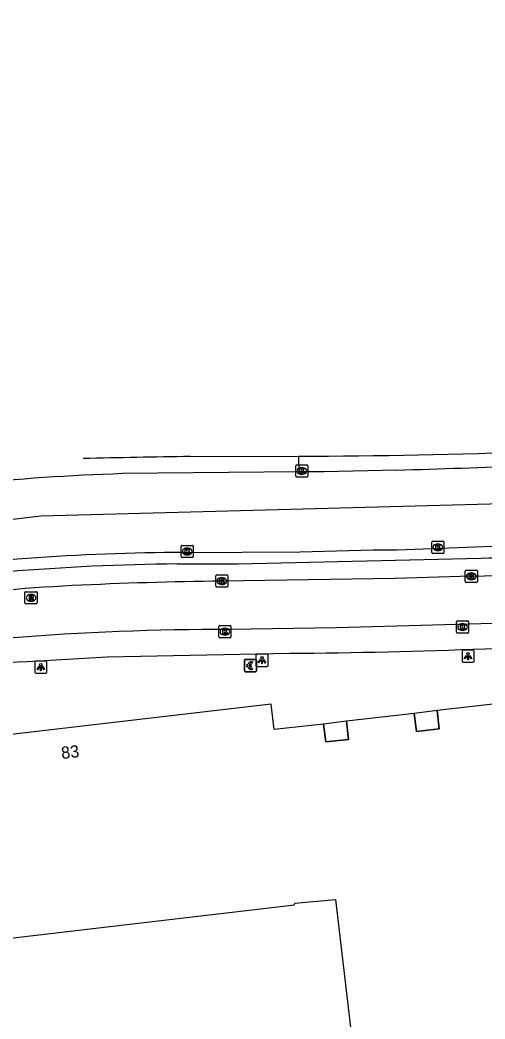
# Model space of a CAD drawing. Extents: x 160379 to 161131, y 383940 to 384849.
# Drawn here: x 160531.7 to 160569.9, y 384755.1 to 384837.2 of the extents above; entities that cross this region are included whole.
import ezdxf

# ---------------------------------------------------------------- set-up
doc = ezdxf.new("R2010")
doc.units = 0
for name, color, linetype in [('IMGEO_Berm_open', 7, 'Continuous'), ('IMGEO_Betaalautomaat', 7, 'Continuous'), ('IMGEO_Kolk', 7, 'Continuous'), ('IMGEO_Lichtpunt', 7, 'Continuous'), ('IMGEO_Pand', 7, 'Continuous'), ('IMGEO_Pand_nummerreeks', 7, 'Continuous'), ('IMGEO_Pand_overbouw', 7, 'Continuous'), ('IMGEO_Rijbaan_lokaal_gesloten', 7, 'Continuous'), ('IMGEO_Rijbaan_regionaal_gesloten', 7, 'Continuous'), ('IMGEO_Rioolput', 7, 'Continuous'), ('IMGEO_Verkeerseiland_open', 7, 'Continuous'), ('IMGEO_Voetpad_open', 7, 'Continuous')]:
    doc.layers.add(name, color=color, linetype=linetype)

msp = doc.modelspace()

# ---------------------------------------------------------------- linework, layer by layer
at = {"layer": 'IMGEO_Berm_open'}
msp.add_lwpolyline([(160544.647, 384792.485), (160549.654, 384792.509), (160569.615, 384792.959)], dxfattribs=at)
for centre, radius, start, end in [((160550.986, 385418.616), 625.934, 271.705467, 273.532506), ((160546.295, 384605.431), 187.061, 90.5047, 94.77875)]:
    msp.add_arc(centre, radius, start, end, dxfattribs=at)
at = {"layer": 'IMGEO_Betaalautomaat'}
for p, q in [((160550.165, 384783.706), (160550.165, 384784.547)), ((160550.165, 384784.547), (160550.165, 384783.706)), ((160550.24, 384784.63), (160551.081, 384784.63)), ((160551.081, 384784.63), (160550.24, 384784.63)), ((160550.448, 384784.094), (160550.448, 384784.162)), ((160550.569, 384784.162), (160550.569, 384784.094)), ((160550.827, 384784.435), (160550.81, 384784.335)), ((160550.814, 384783.929), (160550.836, 384783.842)), ((160551.164, 384784.556), (160551.164, 384783.715)), ((160551.164, 384783.715), (160551.164, 384784.556)), ((160551.09, 384783.631), (160550.249, 384783.631)), ((160550.249, 384783.631), (160551.09, 384783.631))]:
    msp.add_line(p, q, dxfattribs=at)
for points in [[(160550.448, 384784.162), (160550.379, 384784.162), (160550.379, 384784.231), (160550.458, 384784.231)], [(160550.453, 384784.025), (160550.379, 384784.025), (160550.379, 384784.094), (160550.448, 384784.094)], [(160550.58, 384784.231), (160550.727, 384784.231), (160550.727, 384784.162), (160550.569, 384784.162)], [(160550.569, 384784.094), (160550.727, 384784.094), (160550.727, 384784.025), (160550.583, 384784.025)]]:
    msp.add_lwpolyline(points, dxfattribs=at)
for centre, radius, start, end in [((160550.243, 384784.553), 0.0779, 92.4484, 184.28452), ((160550.243, 384784.553), 0.0779, 92.4484, 184.28452), ((160550.714, 384784.08), 0.267, 191.80956, 297.03891), ((160550.741, 384784.155), 0.293, 73.01398, 165.01395), ((160550.747, 384784.168), 0.179, 69.32359, 159.56827), ((160550.747, 384784.095), 0.179, 202.76249, 291.86925), ((160551.087, 384784.553), 0.0779, 2.4484, 94.28452), ((160551.087, 384784.553), 0.0779, 2.4484, 94.28452), ((160550.243, 384783.709), 0.0779, 182.4484, 274.28452), ((160550.243, 384783.709), 0.0779, 182.4484, 274.28452), ((160551.087, 384783.709), 0.0779, 272.4484, 4.28452), ((160551.087, 384783.709), 0.0779, 272.4484, 4.28452)]:
    msp.add_arc(centre, radius, start, end, dxfattribs=at)
at = {"layer": 'IMGEO_Kolk'}
for p, q in [((160554.38, 384799.7), (160554.38, 384800.552)), ((160554.455, 384800.626), (160555.307, 384800.626)), ((160554.868, 384800.406), (160554.893, 384800.406)), ((160555.381, 384800.552), (160555.381, 384799.7)), ((160555.307, 384799.626), (160554.455, 384799.626)), ((160554.891, 384799.846), (160554.866, 384799.846)), ((160544.973, 384793.091), (160544.973, 384793.943)), ((160545.048, 384794.017), (160545.9, 384794.017)), ((160545.461, 384793.797), (160545.486, 384793.797)), ((160545.974, 384793.943), (160545.974, 384793.091)), ((160565.549, 384793.431), (160565.549, 384794.283)), ((160565.624, 384794.357), (160566.476, 384794.357)), ((160566.037, 384794.137), (160566.062, 384794.137)), ((160566.55, 384794.283), (160566.55, 384793.431)), ((160545.9, 384793.017), (160545.048, 384793.017)), ((160545.484, 384793.237), (160545.459, 384793.237)), ((160566.476, 384793.357), (160565.624, 384793.357)), ((160566.06, 384793.577), (160566.035, 384793.577)), ((160547.813, 384790.657), (160547.813, 384791.509)), ((160547.888, 384791.583), (160548.74, 384791.583)), ((160548.301, 384791.363), (160548.326, 384791.363)), ((160548.814, 384791.509), (160548.814, 384790.657)), ((160568.29, 384791.047), (160568.29, 384791.899)), ((160568.365, 384791.973), (160569.217, 384791.973)), ((160568.778, 384791.753), (160568.803, 384791.753)), ((160569.291, 384791.899), (160569.291, 384791.047)), ((160548.74, 384790.583), (160547.888, 384790.583)), ((160548.324, 384790.803), (160548.299, 384790.803)), ((160569.217, 384790.973), (160568.365, 384790.973)), ((160568.801, 384791.193), (160568.776, 384791.193)), ((160548.064, 384786.495), (160548.064, 384787.347)), ((160548.139, 384787.421), (160548.991, 384787.421)), ((160548.552, 384787.201), (160548.577, 384787.201)), ((160549.065, 384787.347), (160549.065, 384786.495)), ((160567.574, 384786.88), (160567.574, 384787.732)), ((160567.649, 384787.806), (160568.501, 384787.806)), ((160568.062, 384787.586), (160568.087, 384787.586)), ((160568.575, 384787.732), (160568.575, 384786.88)), ((160548.991, 384786.421), (160548.139, 384786.421)), ((160548.575, 384786.641), (160548.55, 384786.641)), ((160568.501, 384786.806), (160567.649, 384786.806)), ((160568.085, 384787.026), (160568.06, 384787.026))]:
    msp.add_line(p, q, dxfattribs=at)
for points in [[(160554.38, 384799.7), (160554.38, 384800.552)], [(160554.455, 384800.626), (160555.307, 384800.626)], [(160554.701, 384800.326), (160554.824, 384800.326), (160554.824, 384800.175), (160554.954, 384800.326), (160555.118, 384800.326), (160554.972, 384800.175), (160555.125, 384799.926), (160554.973, 384799.926), (160554.888, 384800.09), (160554.824, 384800.023), (160554.824, 384799.926), (160554.701, 384799.926), (160554.701, 384800.326)], [(160555.381, 384800.552), (160555.381, 384799.7)], [(160555.307, 384799.626), (160554.455, 384799.626)], [(160544.973, 384793.091), (160544.973, 384793.943)], [(160545.048, 384794.017), (160545.9, 384794.017)], [(160545.974, 384793.943), (160545.974, 384793.091)], [(160565.549, 384793.431), (160565.549, 384794.283)], [(160565.624, 384794.357), (160566.476, 384794.357)], [(160565.87, 384794.057), (160565.993, 384794.057), (160565.993, 384793.906), (160566.123, 384794.057), (160566.287, 384794.057), (160566.141, 384793.906), (160566.294, 384793.657), (160566.142, 384793.657), (160566.057, 384793.821), (160565.993, 384793.754), (160565.993, 384793.657), (160565.87, 384793.657), (160565.87, 384794.057)], [(160566.55, 384794.283), (160566.55, 384793.431)], [(160545.9, 384793.017), (160545.048, 384793.017)], [(160545.294, 384793.717), (160545.417, 384793.717), (160545.417, 384793.566), (160545.547, 384793.717), (160545.711, 384793.717), (160545.565, 384793.566), (160545.718, 384793.317), (160545.566, 384793.317), (160545.481, 384793.481), (160545.417, 384793.414), (160545.417, 384793.317), (160545.294, 384793.317), (160545.294, 384793.717)], [(160566.476, 384793.357), (160565.624, 384793.357)], [(160547.813, 384790.657), (160547.813, 384791.509)], [(160547.888, 384791.583), (160548.74, 384791.583)], [(160548.814, 384791.509), (160548.814, 384790.657)], [(160568.29, 384791.047), (160568.29, 384791.899)], [(160568.365, 384791.973), (160569.217, 384791.973)], [(160568.611, 384791.673), (160568.734, 384791.673), (160568.734, 384791.522), (160568.864, 384791.673), (160569.028, 384791.673), (160568.882, 384791.522), (160569.035, 384791.273), (160568.883, 384791.273), (160568.798, 384791.437), (160568.734, 384791.37), (160568.734, 384791.273), (160568.611, 384791.273), (160568.611, 384791.673)], [(160569.291, 384791.899), (160569.291, 384791.047)], [(160548.74, 384790.583), (160547.888, 384790.583)], [(160548.134, 384791.283), (160548.257, 384791.283), (160548.257, 384791.132), (160548.387, 384791.283), (160548.551, 384791.283), (160548.405, 384791.132), (160548.558, 384790.883), (160548.406, 384790.883), (160548.321, 384791.047), (160548.257, 384790.98), (160548.257, 384790.883), (160548.134, 384790.883), (160548.134, 384791.283)], [(160569.217, 384790.973), (160568.365, 384790.973)], [(160548.064, 384786.495), (160548.064, 384787.347)], [(160548.139, 384787.421), (160548.991, 384787.421)], [(160549.065, 384787.347), (160549.065, 384786.495)], [(160567.574, 384786.88), (160567.574, 384787.732)], [(160567.649, 384787.806), (160568.501, 384787.806)], [(160567.895, 384787.506), (160568.018, 384787.506), (160568.018, 384787.355), (160568.148, 384787.506), (160568.312, 384787.506), (160568.166, 384787.355), (160568.319, 384787.106), (160568.167, 384787.106), (160568.082, 384787.27), (160568.018, 384787.203), (160568.018, 384787.106), (160567.895, 384787.106), (160567.895, 384787.506)], [(160568.575, 384787.732), (160568.575, 384786.88)], [(160548.991, 384786.421), (160548.139, 384786.421)], [(160548.385, 384787.121), (160548.508, 384787.121), (160548.508, 384786.97), (160548.638, 384787.121), (160548.802, 384787.121), (160548.656, 384786.97), (160548.809, 384786.721), (160548.657, 384786.721), (160548.572, 384786.885), (160548.508, 384786.818), (160548.508, 384786.721), (160548.385, 384786.721), (160548.385, 384787.121)], [(160568.501, 384786.806), (160567.649, 384786.806)]]:
    msp.add_lwpolyline(points, dxfattribs=at)
for centre, start, end in [((160554.457, 384800.55), 91.55205, 178.44795), ((160554.457, 384800.55), 91.55205, 178.44795), ((160555.305, 384800.55), 1.55205, 88.44795), ((160555.305, 384800.55), 1.55205, 88.44795), ((160554.457, 384799.702), 181.55205, 268.44795), ((160554.457, 384799.702), 181.55205, 268.44795), ((160555.305, 384799.702), 271.55205, 358.44795), ((160555.305, 384799.702), 271.55205, 358.44795), ((160545.05, 384793.941), 91.55205, 178.44795), ((160545.05, 384793.941), 91.55205, 178.44795), ((160545.898, 384793.941), 1.55205, 88.44795), ((160545.898, 384793.941), 1.55205, 88.44795), ((160565.626, 384794.281), 91.55205, 178.44795), ((160565.626, 384794.281), 91.55205, 178.44795), ((160566.474, 384794.281), 1.55205, 88.44795), ((160566.474, 384794.281), 1.55205, 88.44795), ((160545.05, 384793.093), 181.55205, 268.44795), ((160545.05, 384793.093), 181.55205, 268.44795), ((160545.898, 384793.093), 271.55205, 358.44795), ((160545.898, 384793.093), 271.55205, 358.44795), ((160565.626, 384793.433), 181.55205, 268.44795), ((160565.626, 384793.433), 181.55205, 268.44795), ((160566.474, 384793.433), 271.55205, 358.44795), ((160566.474, 384793.433), 271.55205, 358.44795), ((160547.89, 384791.507), 91.55205, 178.44795), ((160547.89, 384791.507), 91.55205, 178.44795), ((160548.738, 384791.507), 1.55205, 88.44795), ((160548.738, 384791.507), 1.55205, 88.44795), ((160568.367, 384791.897), 91.55205, 178.44795), ((160568.367, 384791.897), 91.55205, 178.44795), ((160569.215, 384791.897), 1.55205, 88.44795), ((160569.215, 384791.897), 1.55205, 88.44795), ((160547.89, 384790.659), 181.55205, 268.44795), ((160547.89, 384790.659), 181.55205, 268.44795), ((160548.738, 384790.659), 271.55205, 358.44795), ((160548.738, 384790.659), 271.55205, 358.44795), ((160568.367, 384791.049), 181.55205, 268.44795), ((160568.367, 384791.049), 181.55205, 268.44795), ((160569.215, 384791.049), 271.55205, 358.44795), ((160569.215, 384791.049), 271.55205, 358.44795), ((160548.141, 384787.345), 91.55205, 178.44795), ((160548.141, 384787.345), 91.55205, 178.44795), ((160548.989, 384787.345), 1.55205, 88.44795), ((160548.989, 384787.345), 1.55205, 88.44795), ((160567.651, 384787.73), 91.55205, 178.44795), ((160567.651, 384787.73), 91.55205, 178.44795), ((160568.499, 384787.73), 1.55205, 88.44795), ((160568.499, 384787.73), 1.55205, 88.44795), ((160548.141, 384786.497), 181.55205, 268.44795), ((160548.141, 384786.497), 181.55205, 268.44795), ((160548.989, 384786.497), 271.55205, 358.44795), ((160548.989, 384786.497), 271.55205, 358.44795), ((160567.651, 384786.882), 181.55205, 268.44795), ((160567.651, 384786.882), 181.55205, 268.44795), ((160568.499, 384786.882), 271.55205, 358.44795), ((160568.499, 384786.882), 271.55205, 358.44795)]:
    msp.add_arc(centre, 0.0765, start, end, dxfattribs=at)
for centre, major_axis, ratio, start_param, end_param in [((160554.867, 384800.126), (-0.387, 0.002), 0.722429, 4.712389, 7.853982), ((160554.892, 384800.126), (-0.39, 0.002), 0.717154, 1.570796, 4.712389), ((160545.46, 384793.517), (-0.387, 0.002), 0.722429, 4.712389, 7.853982), ((160545.485, 384793.517), (-0.39, 0.002), 0.717154, 1.570796, 4.712389), ((160566.036, 384793.857), (-0.387, 0.002), 0.722429, 4.712389, 7.853982), ((160566.061, 384793.857), (-0.39, 0.002), 0.717154, 1.570796, 4.712389), ((160548.3, 384791.083), (-0.387, 0.002), 0.722429, 4.712389, 7.853982), ((160548.325, 384791.083), (-0.39, 0.002), 0.717154, 1.570796, 4.712389), ((160568.777, 384791.473), (-0.387, 0.002), 0.722429, 4.712389, 7.853982), ((160568.802, 384791.473), (-0.39, 0.002), 0.717154, 1.570796, 4.712389), ((160548.551, 384786.921), (-0.387, 0.002), 0.722429, 4.712389, 7.853982), ((160548.576, 384786.921), (-0.39, 0.002), 0.717154, 1.570796, 4.712389), ((160568.061, 384787.306), (-0.387, 0.002), 0.722429, 4.712389, 7.853982), ((160568.086, 384787.306), (-0.39, 0.002), 0.717154, 1.570796, 4.712389)]:
    msp.add_ellipse(centre, major_axis=major_axis, ratio=ratio, start_param=start_param, end_param=end_param, dxfattribs=at)
at = {"layer": 'IMGEO_Lichtpunt'}
for p, q in [((160551.109, 384784.976), (160551.109, 384784.169)), ((160551.109, 384784.976), (160551.109, 384784.169)), ((160552.011, 384785.071), (160551.203, 384785.071)), ((160552.011, 384785.071), (160551.203, 384785.071)), ((160552.105, 384784.169), (160552.105, 384784.976)), ((160552.105, 384784.169), (160552.105, 384784.976)), ((160568.031, 384785.31), (160568.031, 384784.503)), ((160568.031, 384785.31), (160568.031, 384784.503)), ((160568.933, 384785.405), (160568.125, 384785.405)), ((160568.933, 384785.405), (160568.125, 384785.405)), ((160569.027, 384784.503), (160569.027, 384785.31)), ((160569.027, 384784.503), (160569.027, 384785.31)), ((160532.956, 384784.413), (160532.956, 384783.606)), ((160532.956, 384784.413), (160532.956, 384783.606)), ((160533.858, 384784.508), (160533.05, 384784.508)), ((160533.858, 384784.508), (160533.05, 384784.508)), ((160533.952, 384783.606), (160533.952, 384784.413)), ((160533.952, 384783.606), (160533.952, 384784.413)), ((160551.203, 384784.075), (160552.011, 384784.075)), ((160551.203, 384784.075), (160552.011, 384784.075)), ((160568.125, 384784.409), (160568.933, 384784.409)), ((160568.125, 384784.409), (160568.933, 384784.409)), ((160533.05, 384783.512), (160533.858, 384783.512)), ((160533.05, 384783.512), (160533.858, 384783.512))]:
    msp.add_line(p, q, dxfattribs=at)
for points in [[(160568.405, 384784.974), (160568.444, 384784.946), (160568.256, 384784.684), (160568.218, 384784.711), (160568.405, 384784.974)], [(160568.507, 384784.926), (160568.554, 384784.926), (160568.554, 384784.604), (160568.507, 384784.604), (160568.507, 384784.926)], [(160568.617, 384784.946), (160568.655, 384784.973), (160568.842, 384784.711), (160568.803, 384784.683), (160568.617, 384784.946)], [(160533.33, 384784.077), (160533.369, 384784.049), (160533.181, 384783.787), (160533.143, 384783.814), (160533.33, 384784.077)], [(160533.432, 384784.029), (160533.479, 384784.029), (160533.479, 384783.707), (160533.432, 384783.707), (160533.432, 384784.029)], [(160533.542, 384784.049), (160533.58, 384784.076), (160533.767, 384783.814), (160533.728, 384783.786), (160533.542, 384784.049)], [(160551.483, 384784.64), (160551.522, 384784.612), (160551.334, 384784.35), (160551.296, 384784.377), (160551.483, 384784.64)], [(160551.585, 384784.592), (160551.632, 384784.592), (160551.632, 384784.27), (160551.585, 384784.27), (160551.585, 384784.592)], [(160551.695, 384784.612), (160551.733, 384784.639), (160551.92, 384784.377), (160551.881, 384784.349), (160551.695, 384784.612)]]:
    msp.add_lwpolyline(points, dxfattribs=at)
for centre in [(160551.608, 384784.774), (160568.53, 384785.108), (160533.455, 384784.211)]:
    msp.add_circle(centre, 0.0994, dxfattribs=at)
for centre, start, end in [((160551.203, 384784.976), 90, 180), ((160551.203, 384784.976), 90, 180), ((160552.011, 384784.976), 0, 90), ((160552.011, 384784.976), 0, 90), ((160568.125, 384785.31), 90, 180), ((160568.125, 384785.31), 90, 180), ((160568.933, 384785.31), 0, 90), ((160568.933, 384785.31), 0, 90), ((160533.05, 384784.413), 90, 180), ((160533.05, 384784.413), 90, 180), ((160533.858, 384784.413), 0, 90), ((160533.858, 384784.413), 0, 90), ((160551.203, 384784.169), 180, 270), ((160551.203, 384784.169), 180, 270), ((160552.011, 384784.169), 270, 0), ((160552.011, 384784.169), 270, 360), ((160568.125, 384784.503), 180, 270), ((160568.125, 384784.503), 180, 270), ((160568.933, 384784.503), 270, 0), ((160568.933, 384784.503), 270, 360), ((160533.05, 384783.606), 180, 270), ((160533.05, 384783.606), 180, 270), ((160533.858, 384783.606), 270, 0), ((160533.858, 384783.606), 270, 360)]:
    msp.add_arc(centre, 0.0946, start, end, dxfattribs=at)
at = {"layer": 'IMGEO_Pand'}
for points in [[(160556.656, 384779.328), (160552.611, 384778.89), (160552.366, 384780.978), (160519.03, 384777.089)], [(160571.548, 384781.064), (160565.991, 384780.439)], [(160564.101, 384780.2), (160558.535, 384779.57)], [(160565.991, 384780.439), (160566.161, 384778.929), (160564.289, 384778.719), (160564.101, 384780.2)], [(160558.535, 384779.57), (160558.706, 384778.06), (160556.846, 384777.86), (160556.656, 384779.328)], [(160511.548, 384772.535), (160512.616, 384763.268), (160512.757, 384763.284), (160520.512, 384764.195), (160520.938, 384760.56), (160554.293, 384764.476), (160554.31, 384764.607), (160557.652, 384764.913), (160559.736, 384747.162), (160564.727, 384747.719), (160564.978, 384745.652)]]:
    msp.add_lwpolyline(points, dxfattribs=at)
at = {"layer": 'IMGEO_Pand_overbouw'}
for points in [[(160565.991, 384780.439), (160564.101, 384780.2), (160564.289, 384778.719), (160566.161, 384778.929)], [(160558.535, 384779.57), (160556.656, 384779.328), (160556.846, 384777.86), (160558.706, 384778.06)]]:
    msp.add_lwpolyline(points, close=True, dxfattribs=at)
at = {"layer": 'IMGEO_Rijbaan_lokaal_gesloten'}
for points in [[(160568.791, 384791.473), (160562.535, 384791.301), (160548.314, 384791.083)], [(160590.824, 384788.514), (160588.079, 384788.377), (160573.538, 384787.665), (160557.726, 384787.23), (160548.969, 384787.092)]]:
    msp.add_lwpolyline(points, dxfattribs=at)
for centre, radius, start, end in [((160557.536, 385234.461), 443.13, 271.45539, 273.7146), ((160546.573, 384597.82), 193.179, 93.12432, 96.80556), ((160553.223, 384425.648), 365.468, 90.7696, 92.69418), ((160548.201, 384570.268), 216.826, 89.79694, 94.59321)]:
    msp.add_arc(centre, radius, start, end, dxfattribs=at)
at = {"layer": 'IMGEO_Rijbaan_regionaal_gesloten'}
for points in [[(160407.774, 384758.961), (160496.29, 384789.397), (160509.787, 384793.209), (160516.634, 384794.476), (160522.145, 384795.098), (160533.464, 384796.44), (160578.535, 384797.637), (160591.993, 384798.377), (160620.019, 384800.647), (160623.941, 384800.965), (160636.271, 384802.448), (160652.633, 384805.11), (160663.941, 384807.107), (160687.886, 384811.633), (160723.538, 384818.688), (160757.394, 384825.337), (160773.567, 384827.732), (160796.581, 384831.06), (160808.154, 384832.524), (160820.659, 384834.653), (160832.812, 384837.187)], [(160545.723, 384801.315), (160554.624, 384801.336)], [(160554.652, 384800.045), (160540.163, 384799.908)], [(160562.662, 384800.203), (160556.705, 384800.065), (160554.652, 384800.045)], [(160545.225, 384793.433), (160554.729, 384793.48), (160560.736, 384793.651), (160562.7, 384793.639), (160583.369, 384794.452)]]:
    msp.add_lwpolyline(points, dxfattribs=at)
for centre, radius, start, end in [((160551.576, 385449.664), 648.335, 270.269359, 273.741924), ((160554.273, 384132.889), 668.48, 90.732807, 91.486547), ((160537.242, 385697.972), 898.129, 271.621874, 272.985277), ((160546.617, 384607.151), 192.865, 91.9177, 95.767), ((160545.652, 384613.848), 179.586, 90.13637, 98.37807)]:
    msp.add_arc(centre, radius, start, end, dxfattribs=at)
at = {"layer": 'IMGEO_Rioolput'}
for p, q in [((160532.154, 384789.283), (160532.154, 384790.135)), ((160532.229, 384790.209), (160533.081, 384790.209)), ((160532.642, 384789.989), (160532.667, 384789.989)), ((160533.155, 384790.135), (160533.155, 384789.283)), ((160533.081, 384789.209), (160532.229, 384789.209)), ((160532.665, 384789.429), (160532.64, 384789.429))]:
    msp.add_line(p, q, dxfattribs=at)
for points in [[(160532.154, 384789.283), (160532.154, 384790.135)], [(160532.229, 384790.209), (160533.081, 384790.209)], [(160532.743, 384789.907), (160532.491, 384789.909), (160532.491, 384789.509)], [(160532.491, 384789.509), (160532.615, 384789.509), (160532.615, 384789.671), (160532.626, 384789.671)], [(160532.669, 384789.828), (160532.615, 384789.828), (160532.615, 384789.747)], [(160532.615, 384789.747), (160532.667, 384789.747)], [(160533.155, 384790.135), (160533.155, 384789.283)], [(160533.081, 384789.209), (160532.229, 384789.209)], [(160532.673, 384789.642), (160532.744, 384789.509), (160532.884, 384789.509), (160532.819, 384789.635)]]:
    msp.add_lwpolyline(points, dxfattribs=at)
for centre, radius, start, end in [((160532.231, 384790.133), 0.0765, 91.55205, 178.44795), ((160532.231, 384790.133), 0.0765, 91.55205, 178.44795), ((160532.625, 384789.618), 0.0533, 26.02933, 88.69889), ((160532.651, 384789.936), 0.19, 274.7715, 282.96867), ((160532.675, 384789.732), 0.0964, 77.00612, 93.18647), ((160532.689, 384789.789), 0.0378, 276.66336, 79.67722), ((160532.742, 384789.797), 0.109, 350.36119, 89.41601), ((160532.74, 384789.797), 0.112, 277.58423, 350.98172), ((160532.724, 384789.582), 0.108, 29.51342, 73.79051), ((160533.079, 384790.133), 0.0765, 1.55205, 88.44795), ((160533.079, 384790.133), 0.0765, 1.55205, 88.44795), ((160532.231, 384789.285), 0.0765, 181.55205, 268.44795), ((160532.231, 384789.285), 0.0765, 181.55205, 268.44795), ((160533.079, 384789.285), 0.0765, 271.55205, 358.44795), ((160533.079, 384789.285), 0.0765, 271.55205, 358.44795)]:
    msp.add_arc(centre, radius, start, end, dxfattribs=at)
for centre, major_axis, ratio, start_param, end_param in [((160532.641, 384789.709), (-0.387, 0.002), 0.722429, 4.712389, 7.853982), ((160532.666, 384789.709), (-0.39, 0.002), 0.717154, 1.570796, 4.712389)]:
    msp.add_ellipse(centre, major_axis=major_axis, ratio=ratio, start_param=start_param, end_param=end_param, dxfattribs=at)
at = {"layer": 'IMGEO_Verkeerseiland_open'}
msp.add_lwpolyline([(160554.652, 384800.045), (160554.624, 384801.336)], dxfattribs=at)
at = {"layer": 'IMGEO_Voetpad_open'}
for points in [[(160569.917, 384785.521), (160587.896, 384786.332)], [(160531.878, 384784.458), (160538.898, 384784.868), (160553.884, 384785.149)], [(160565.991, 384780.439), (160564.101, 384780.2)], [(160558.535, 384779.57), (160556.656, 384779.328)]]:
    msp.add_lwpolyline(points, dxfattribs=at)
for centre, radius, start, end in [((160549.694, 385311.444), 526.311, 270.45618, 272.20211), ((160543.768, 384631.461), 153.458, 94.44372, 100.43142)]:
    msp.add_arc(centre, radius, start, end, dxfattribs=at)

# ---------------------------------------------------------------- texts
at = {"layer": 'IMGEO_Pand_nummerreeks'}
msp.add_text('83', height=1, rotation=6.45723, dxfattribs=at).set_placement((160535.179, 384776.458))

doc.saveas('drawing.dxf')
